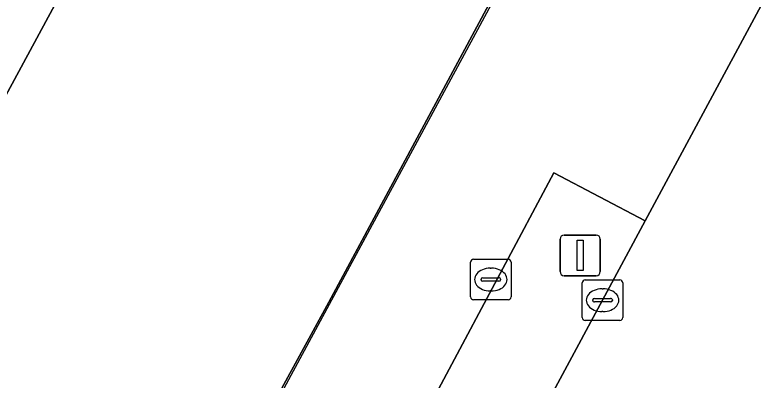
# Model space of a CAD drawing. Extents: x 159489 to 160304, y 383825 to 384531.
# Drawn here: x 159623.82 to 159642.27, y 384207.56 to 384216.55 of the extents above; entities that cross this region are included whole.
import ezdxf

# ---------------------------------------------------------------- set-up
doc = ezdxf.new("R2010")
doc.units = 0
for name, color, linetype in [('IMGEO_Erf', 7, 'Continuous'), ('IMGEO_Groenvoorziening', 7, 'Continuous'), ('IMGEO_Kolk', 7, 'Continuous'), ('IMGEO_Lichtmast', 7, 'Continuous'), ('IMGEO_Lijnafwatering', 7, 'Continuous'), ('IMGEO_Pand', 7, 'Continuous'), ('IMGEO_Rijbaan_lokaal_gesloten', 7, 'Continuous'), ('IMGEO_Voetpad_open', 7, 'Continuous')]:
    doc.layers.add(name, color=color, linetype=linetype)

msp = doc.modelspace()

# ---------------------------------------------------------------- linework, layer by layer
at = {"layer": 'IMGEO_Erf'}
msp.add_lwpolyline([(159629.821, 384226.083), (159623.257, 384213.945), (159618.808, 384205.718), (159627.071, 384201.275), (159631.56, 384209.476), (159640.276, 384225.681)], dxfattribs=at)
at = {"layer": 'IMGEO_Groenvoorziening'}
msp.add_lwpolyline([(159638.312, 384209.524), (159639.366, 384211.481), (159637.113, 384212.661), (159633.141, 384205.225), (159635.354, 384204.03)], close=True, dxfattribs=at)
at = {"layer": 'IMGEO_Kolk'}
for p, q in [((159635.131, 384210.533), (159635.983, 384210.533)), ((159635.056, 384209.607), (159635.056, 384210.459)), ((159636.057, 384210.459), (159636.057, 384209.607)), ((159635.544, 384210.313), (159635.569, 384210.313)), ((159635.315, 384210.027), (159635.315, 384210.039)), ((159635.753, 384209.99), (159635.355, 384209.99)), ((159635.358, 384210.076), (159635.756, 384210.076)), ((159635.799, 384210.039), (159635.799, 384210.027)), ((159637.886, 384210.024), (159638.738, 384210.024)), ((159637.811, 384209.098), (159637.811, 384209.95)), ((159638.299, 384209.804), (159638.324, 384209.804)), ((159638.812, 384209.95), (159638.812, 384209.098)), ((159635.567, 384209.753), (159635.542, 384209.753)), ((159635.983, 384209.533), (159635.131, 384209.533)), ((159638.07, 384209.518), (159638.07, 384209.53)), ((159638.508, 384209.481), (159638.11, 384209.481)), ((159638.113, 384209.567), (159638.511, 384209.567)), ((159638.554, 384209.53), (159638.554, 384209.518)), ((159638.322, 384209.244), (159638.297, 384209.244)), ((159638.738, 384209.024), (159637.886, 384209.024))]:
    msp.add_line(p, q, dxfattribs=at)
for points in [[(159635.131, 384210.533), (159635.983, 384210.533)], [(159635.056, 384209.607), (159635.056, 384210.459)], [(159636.057, 384210.459), (159636.057, 384209.607)], [(159637.886, 384210.024), (159638.738, 384210.024)], [(159637.811, 384209.098), (159637.811, 384209.95)], [(159638.812, 384209.95), (159638.812, 384209.098)], [(159635.983, 384209.533), (159635.131, 384209.533)], [(159638.738, 384209.024), (159637.886, 384209.024)]]:
    msp.add_lwpolyline(points, dxfattribs=at)
for centre, radius, start, end in [((159635.133, 384210.457), 0.0765, 91.552, 178.448), ((159635.133, 384210.457), 0.0765, 91.552, 178.448), ((159635.981, 384210.457), 0.0765, 1.552, 88.448), ((159635.981, 384210.457), 0.0765, 1.552, 88.448), ((159635.355, 384210.036), 0.0403, 85.8775, 175.7526), ((159635.352, 384210.026), 0.0366, 178.938, 274.7102), ((159635.756, 384210.033), 0.043, 264.8664, 352.4533), ((159635.76, 384210.038), 0.0386, 1.7309, 96.639), ((159637.888, 384209.948), 0.0765, 91.552, 178.448), ((159637.888, 384209.948), 0.0765, 91.552, 178.448), ((159638.736, 384209.948), 0.0765, 1.552, 88.448), ((159638.736, 384209.948), 0.0765, 1.552, 88.448), ((159635.133, 384209.609), 0.0765, 181.552, 268.448), ((159635.133, 384209.609), 0.0765, 181.552, 268.448), ((159635.981, 384209.609), 0.0765, 271.552, 358.448), ((159635.981, 384209.609), 0.0765, 271.552, 358.448), ((159638.11, 384209.527), 0.0403, 85.8775, 175.7526), ((159638.107, 384209.517), 0.0366, 178.938, 274.7102), ((159638.511, 384209.524), 0.043, 264.8664, 352.4533), ((159638.515, 384209.529), 0.0386, 1.7309, 96.639), ((159637.888, 384209.1), 0.0765, 181.552, 268.448), ((159637.888, 384209.1), 0.0765, 181.552, 268.448), ((159638.736, 384209.1), 0.0765, 271.552, 358.448), ((159638.736, 384209.1), 0.0765, 271.552, 358.448)]:
    msp.add_arc(centre, radius, start, end, dxfattribs=at)
for centre, major_axis, ratio, start_param, end_param in [((159635.543, 384210.033), (-0.387, 0.002), 0.722429, 4.712389, 7.853982), ((159635.568, 384210.033), (-0.39, 0.002), 0.717154, 1.570796, 4.712389), ((159638.298, 384209.524), (-0.387, 0.002), 0.722429, 4.712389, 7.853982), ((159638.323, 384209.524), (-0.39, 0.002), 0.717154, 1.570796, 4.712389)]:
    msp.add_ellipse(centre, major_axis=major_axis, ratio=ratio, start_param=start_param, end_param=end_param, dxfattribs=at)
at = {"layer": 'IMGEO_Lichtmast'}
for p, q in [((159637.365, 384211.129), (159638.155, 384211.129)), ((159638.155, 384211.129), (159637.365, 384211.129)), ((159637.265, 384210.229), (159637.265, 384211.029)), ((159637.265, 384211.029), (159637.265, 384210.229)), ((159638.255, 384211.029), (159638.255, 384210.229)), ((159638.255, 384210.229), (159638.255, 384211.029)), ((159638.155, 384210.129), (159637.365, 384210.129)), ((159637.365, 384210.129), (159638.155, 384210.129))]:
    msp.add_line(p, q, dxfattribs=at)
msp.add_lwpolyline([(159637.685, 384211.004), (159637.835, 384211.004), (159637.835, 384210.254), (159637.685, 384210.254), (159637.685, 384211.004)], dxfattribs=at)
for centre, start, end in [((159637.365, 384211.029), 90, 180), ((159637.365, 384211.029), 90, 180), ((159638.155, 384211.029), 0, 90), ((159638.155, 384211.029), 360, 90), ((159637.365, 384210.229), 180, 270), ((159637.365, 384210.229), 180, 270), ((159638.155, 384210.229), 270, 0), ((159638.155, 384210.229), 270, 0)]:
    msp.add_arc(centre, 0.1, start, end, dxfattribs=at)
at = {"layer": 'IMGEO_Lijnafwatering'}
for points in [[(159633.971, 384213.85), (159640.759, 384226.414)], [(159627.183, 384201.285), (159633.971, 384213.85)]]:
    msp.add_lwpolyline(points, dxfattribs=at)
at = {"layer": 'IMGEO_Pand'}
msp.add_lwpolyline([(159618.808, 384205.718), (159623.257, 384213.945), (159629.821, 384226.083), (159614.722, 384234.18), (159602.531, 384211.447), (159601.626, 384209.778), (159609.875, 384205.335), (159596.947, 384181.297), (159611.51, 384173.469), (159611.986, 384173.213), (159614.197, 384177.327), (159627.071, 384201.275)], close=True, dxfattribs=at)
at = {"layer": 'IMGEO_Rijbaan_lokaal_gesloten'}
msp.add_lwpolyline([(159654.684, 384240.484), (159653.747, 384238.682), (159646.166, 384224.11), (159643.655, 384219.446), (159639.366, 384211.481), (159638.312, 384209.524), (159635.354, 384204.03), (159631.805, 384197.437), (159631.422, 384196.726), (159624.053, 384183.005), (159617.514, 384170.805), (159617.293, 384170.392), (159616.523, 384168.93), (159615.471, 384167.017)], dxfattribs=at)
at = {"layer": 'IMGEO_Voetpad_open'}
for points in [[(159637.113, 384212.661), (159639.366, 384211.481), (159643.655, 384219.446), (159641.422, 384220.631), (159651.736, 384239.768), (159653.747, 384238.682), (159654.684, 384240.484), (159649.079, 384242.048), (159640.276, 384225.681), (159631.56, 384209.476), (159627.071, 384201.275), (159614.197, 384177.327), (159611.986, 384173.213), (159610.792, 384170.994), (159596.345, 384167.614), (159594.181, 384167.108), (159595.735, 384164.295)], [(159615.471, 384167.017), (159616.523, 384168.93), (159617.293, 384170.392), (159617.514, 384170.805), (159615.312, 384172.029), (159629.581, 384198.613), (159633.141, 384205.225), (159637.113, 384212.661)]]:
    msp.add_lwpolyline(points, dxfattribs=at)

doc.saveas('drawing.dxf')
